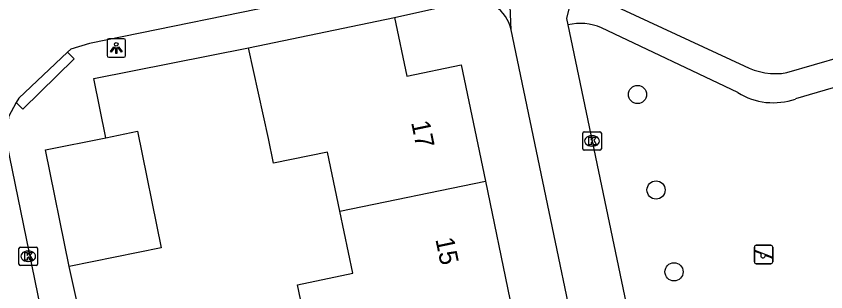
# Model space of a CAD drawing. Extents: x 162880 to 165536, y 384011 to 385179.
# Drawn here: x 164035.33 to 164078.97, y 384226.21 to 384241.09 of the extents above; entities that cross this region are included whole.
import ezdxf

# ---------------------------------------------------------------- set-up
doc = ezdxf.new("R2010")
doc.units = 0
for name, color, linetype in [('IMGEO_Boom', 7, 'Continuous'), ('IMGEO_Kolk', 7, 'Continuous'), ('IMGEO_Lichtpunt', 7, 'Continuous'), ('IMGEO_Pand', 7, 'Continuous'), ('IMGEO_Pand_nummerreeks', 7, 'Continuous'), ('IMGEO_Rijbaan_lokaal_open', 7, 'Continuous'), ('IMGEO_Speelvoorziening', 7, 'Continuous'), ('IMGEO_Voetpad_halfverhard', 7, 'Continuous'), ('IMGEO_Voetpad_open', 7, 'Continuous')]:
    doc.layers.add(name, color=color, linetype=linetype)

msp = doc.modelspace()

# ---------------------------------------------------------------- linework, layer by layer
at = {"layer": 'IMGEO_Boom'}
for centre in [(164068.821, 384236.86), (164069.82, 384231.707), (164070.791, 384227.291)]:
    msp.add_circle(centre, 0.489, dxfattribs=at)
at = {"layer": 'IMGEO_Kolk'}
for p, q in [((164065.87, 384233.926), (164065.87, 384234.778)), ((164065.945, 384234.852), (164066.797, 384234.852)), ((164066.358, 384234.632), (164066.383, 384234.632)), ((164066.871, 384234.778), (164066.871, 384233.926)), ((164066.797, 384233.852), (164065.945, 384233.852)), ((164066.381, 384234.072), (164066.356, 384234.072)), ((164035.478, 384227.703), (164035.478, 384228.555)), ((164035.553, 384228.629), (164036.405, 384228.629)), ((164036.479, 384228.555), (164036.479, 384227.703)), ((164035.966, 384228.409), (164035.991, 384228.409)), ((164036.405, 384227.629), (164035.553, 384227.629)), ((164035.989, 384227.849), (164035.964, 384227.849))]:
    msp.add_line(p, q, dxfattribs=at)
for points in [[(164065.87, 384233.926), (164065.87, 384234.778)], [(164065.945, 384234.852), (164066.797, 384234.852)], [(164066.871, 384234.778), (164066.871, 384233.926)], [(164066.191, 384234.552), (164066.314, 384234.552), (164066.314, 384234.401), (164066.444, 384234.552), (164066.608, 384234.552), (164066.462, 384234.401), (164066.615, 384234.152), (164066.463, 384234.152), (164066.378, 384234.316), (164066.314, 384234.249), (164066.314, 384234.152), (164066.191, 384234.152), (164066.191, 384234.552)], [(164066.797, 384233.852), (164065.945, 384233.852)], [(164035.478, 384227.703), (164035.478, 384228.555)], [(164035.553, 384228.629), (164036.405, 384228.629)], [(164036.479, 384228.555), (164036.479, 384227.703)], [(164035.799, 384228.329), (164035.922, 384228.329), (164035.922, 384228.178), (164036.052, 384228.329), (164036.216, 384228.329), (164036.07, 384228.178), (164036.223, 384227.929), (164036.071, 384227.929), (164035.986, 384228.093), (164035.922, 384228.026), (164035.922, 384227.929), (164035.799, 384227.929), (164035.799, 384228.329)], [(164036.405, 384227.629), (164035.553, 384227.629)]]:
    msp.add_lwpolyline(points, dxfattribs=at)
for centre, start, end in [((164065.947, 384234.776), 91.552, 178.448), ((164065.947, 384234.776), 91.552, 178.448), ((164066.795, 384234.776), 1.552, 88.448), ((164066.795, 384234.776), 1.552, 88.448), ((164065.947, 384233.928), 181.552, 268.448), ((164065.947, 384233.928), 181.552, 268.448), ((164066.795, 384233.928), 271.552, 358.448), ((164066.795, 384233.928), 271.552, 358.448), ((164035.555, 384228.553), 91.552, 178.448), ((164035.555, 384228.553), 91.552, 178.448), ((164036.403, 384228.553), 1.552, 88.448), ((164036.403, 384228.553), 1.552, 88.448), ((164035.555, 384227.705), 181.552, 268.448), ((164035.555, 384227.705), 181.552, 268.448), ((164036.403, 384227.705), 271.552, 358.448), ((164036.403, 384227.705), 271.552, 358.448)]:
    msp.add_arc(centre, 0.0765, start, end, dxfattribs=at)
for centre, major_axis, ratio, start_param, end_param in [((164066.357, 384234.352), (-0.387, 0.002), 0.722429, 4.712389, 7.853982), ((164066.382, 384234.352), (-0.39, 0.002), 0.717154, 1.570796, 4.712389), ((164035.965, 384228.129), (-0.387, 0.002), 0.722429, 4.712389, 7.853982), ((164035.99, 384228.129), (-0.39, 0.002), 0.717154, 1.570796, 4.712389)]:
    msp.add_ellipse(centre, major_axis=major_axis, ratio=ratio, start_param=start_param, end_param=end_param, dxfattribs=at)
at = {"layer": 'IMGEO_Lichtpunt'}
for p, q in [((164041.129, 384239.865), (164040.321, 384239.865)), ((164041.129, 384239.865), (164040.321, 384239.865)), ((164040.227, 384239.77), (164040.227, 384238.963)), ((164040.227, 384239.77), (164040.227, 384238.963)), ((164041.223, 384238.963), (164041.223, 384239.77)), ((164041.223, 384238.963), (164041.223, 384239.77)), ((164040.321, 384238.869), (164041.129, 384238.869)), ((164040.321, 384238.869), (164041.129, 384238.869))]:
    msp.add_line(p, q, dxfattribs=at)
for points in [[(164040.601, 384239.434), (164040.64, 384239.406), (164040.452, 384239.144), (164040.414, 384239.171), (164040.601, 384239.434)], [(164040.813, 384239.406), (164040.851, 384239.433), (164041.038, 384239.171), (164040.999, 384239.143), (164040.813, 384239.406)], [(164040.703, 384239.386), (164040.75, 384239.386), (164040.75, 384239.064), (164040.703, 384239.064), (164040.703, 384239.386)]]:
    msp.add_lwpolyline(points, dxfattribs=at)
msp.add_circle((164040.726, 384239.568), 0.0994, dxfattribs=at)
for centre, start, end in [((164040.321, 384239.77), 90, 180), ((164040.321, 384239.77), 90, 180), ((164041.129, 384239.77), 0, 90), ((164041.129, 384239.77), 0, 90), ((164040.321, 384238.963), 180, 270), ((164040.321, 384238.963), 180, 270), ((164041.129, 384238.963), 270, 0), ((164041.129, 384238.963), 270, 360)]:
    msp.add_arc(centre, 0.0946, start, end, dxfattribs=at)
at = {"layer": 'IMGEO_Pand'}
for points in [[(164047.844, 384239.376), (164055.725, 384241.01)], [(164055.725, 384241.01), (164056.381, 384237.847), (164059.318, 384238.457), (164060.619, 384232.192)], [(164052.779, 384230.571), (164052.118, 384233.754), (164049.202, 384233.149), (164048.922, 384234.494), (164047.844, 384239.376)], [(164040.168, 384234.53), (164041.861, 384234.874), (164043.137, 384228.582), (164038.195, 384227.579)], [(164038.195, 384227.579), (164036.919, 384233.871), (164040.168, 384234.53)], [(164052.779, 384230.571), (164060.619, 384232.192)], [(164060.619, 384232.192), (164061.942, 384225.823)], [(164051.128, 384223.581), (164050.502, 384226.597), (164053.476, 384227.215), (164052.779, 384230.571)]]:
    msp.add_lwpolyline(points, dxfattribs=at)
at = {"layer": 'IMGEO_Rijbaan_lokaal_open'}
for points in [[(164051.084, 384242.038), (164039.286, 384239.612), (164038.275, 384239.297), (164038.104, 384239.136)], [(164038.104, 384239.136), (164035.465, 384236.659), (164035.336, 384236.427)], [(164035.336, 384236.427), (164034.911, 384235.662), (164034.815, 384234.262), (164040.268, 384207.587)]]:
    msp.add_lwpolyline(points, dxfattribs=at)
at = {"layer": 'IMGEO_Speelvoorziening'}
for p, q in [((164075.119, 384227.826), (164075.119, 384228.626)), ((164075.119, 384228.626), (164075.119, 384227.826)), ((164075.219, 384228.726), (164076.009, 384228.726)), ((164076.009, 384228.726), (164075.219, 384228.726)), ((164076.109, 384228.626), (164076.109, 384227.826)), ((164076.109, 384227.826), (164076.109, 384228.626)), ((164075.502, 384228.254), (164075.163, 384228.391)), ((164075.188, 384228.451), (164076.064, 384228.098)), ((164076.04, 384228.038), (164075.7, 384228.175)), ((164076.009, 384227.726), (164075.219, 384227.726)), ((164075.219, 384227.726), (164076.009, 384227.726))]:
    msp.add_line(p, q, dxfattribs=at)
for centre, radius, start, end in [((164075.219, 384228.626), 0.1, 90, 180), ((164075.219, 384228.626), 0.1, 90, 180), ((164076.009, 384228.626), 0.1, 0, 90), ((164076.009, 384228.626), 0.1, 360, 90), ((164075.176, 384228.421), 0.0327, 68.078, 248.078), ((164075.581, 384228.164), 0.12, 130.9928, 5.1632), ((164076.052, 384228.068), 0.0327, 248.078, 68.078), ((164075.219, 384227.826), 0.1, 180, 270), ((164075.219, 384227.826), 0.1, 180, 270), ((164076.009, 384227.826), 0.1, 270, 0), ((164076.009, 384227.826), 0.1, 270, 0)]:
    msp.add_arc(centre, radius, start, end, dxfattribs=at)
at = {"layer": 'IMGEO_Voetpad_halfverhard'}
for points in [[(164065.926, 384243.045), (164066.473, 384242.185), (164074.565, 384238.409)], [(164074.228, 384236.96), (164066.886, 384240.459)], [(164076.878, 384238.038), (164079.848, 384238.902), (164080.928, 384239.216)], [(164081.185, 384237.751), (164080.109, 384237.434), (164077.341, 384236.617)]]:
    msp.add_lwpolyline(points, dxfattribs=at)
for centre, radius, start, end in [((164065.733, 384237.76), 2.935, 66.8607, 103.1645), ((164076.269, 384241.639), 3.652, 242.1807, 279.5943), ((164076.145, 384240.059), 3.644, 238.2631, 289.1616)]:
    msp.add_arc(centre, radius, start, end, dxfattribs=at)
at = {"layer": 'IMGEO_Voetpad_open'}
for points in [[(164062.005, 384240.357), (164061.9, 384242.942), (164063.201, 384244.93)], [(164065.926, 384243.045), (164065.316, 384242.317), (164064.991, 384240.969), (164065.064, 384240.618)], [(164055.725, 384241.01), (164059.675, 384241.888)], [(164067.56, 384213.721), (164062.005, 384240.357)], [(164065.064, 384240.618), (164070.594, 384214.118)], [(164038.104, 384239.136), (164038.453, 384238.779), (164035.685, 384236.07), (164035.336, 384236.427)], [(164040.168, 384234.53), (164039.508, 384237.731), (164047.844, 384239.376)], [(164038.695, 384225.317), (164038.195, 384227.579)]]:
    msp.add_lwpolyline(points, dxfattribs=at)
msp.add_arc((164060.074, 384239.957), 1.972, 11.6984, 101.6853, dxfattribs=at)

# ---------------------------------------------------------------- texts
at = {"layer": 'IMGEO_Pand_nummerreeks'}
for s, p in [('17', (164056.613, 384235.357)), ('15', (164057.923, 384229.05))]:
    msp.add_text(s, height=1, rotation=281.7338, dxfattribs=at).set_placement(p)

doc.saveas('drawing.dxf')
